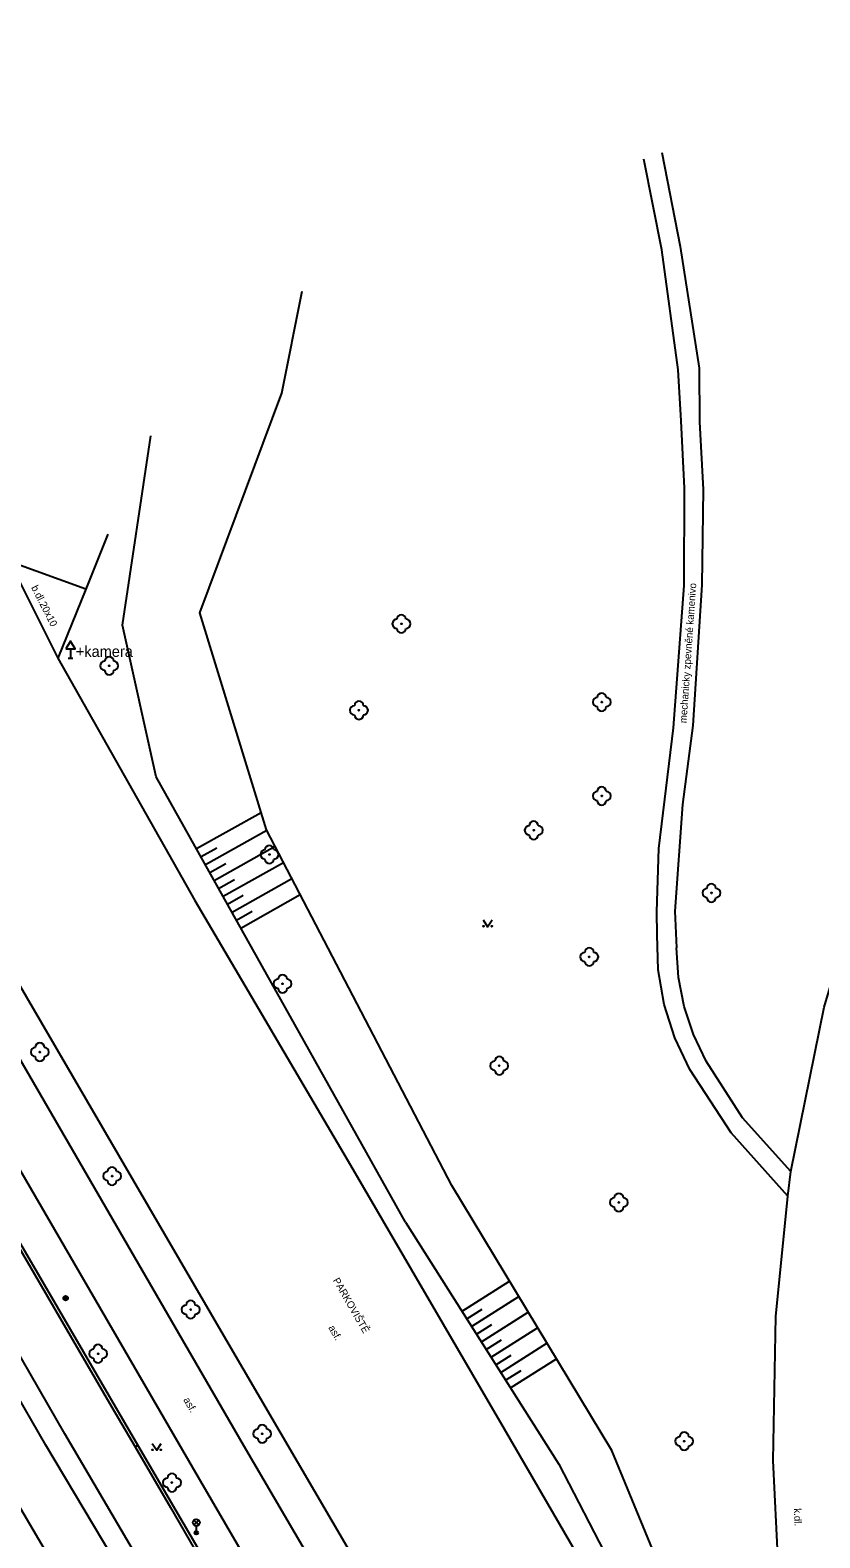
# Model space of a CAD drawing. Extents: x -599770 to -598493, y -1162076 to -1159209.
# Drawn here: x -599113 to -599069.5, y -1159391.2 to -1159308.2 of the extents above; entities that cross this region are included whole.
import ezdxf

# ---------------------------------------------------------------- set-up
doc = ezdxf.new("R2010")
doc.units = 0
doc.layers.add('Podklad', color=7, linetype='Continuous')

msp = doc.modelspace()

# ---------------------------------------------------------------- linework, layer by layer
at = {"layer": 'Podklad'}
for p, q in [((-599110.82, -1159342.291), (-599110.82, -1159342.8)), ((-599110.945, -1159342.8), (-599110.695, -1159342.8)), ((-599104.023, -1159390.53), (-599103.758, -1159390.265)), ((-599104.023, -1159390.265), (-599103.758, -1159390.53)), ((-599103.89, -1159390.585), (-599103.89, -1159390.96))]:
    msp.add_line(p, q, dxfattribs=at)
for points in [[(-599039.34, -1159506.49), (-599081.92, -1159437.24), (-599097.95, -1159410.38), (-599103.87, -1159400.3), (-599106.93, -1159394.94), (-599112.18, -1159386.13), (-599122.02, -1159369.06), (-599131.59, -1159352.73), (-599141.23, -1159336.24), (-599151.13, -1159319.11), (-599165.12, -1159295.05), (-599171.44, -1159284.11), (-599177.89, -1159272.64), (-599183.68, -1159262.09), (-599192.24, -1159246.86)], [(-599194.89, -1159248.28), (-599186.31, -1159263.55), (-599180.61, -1159273.94), (-599174.09, -1159285.5), (-599167.84, -1159296.37), (-599153.7, -1159320.73), (-599143.87, -1159337.58), (-599134.14, -1159354.17), (-599124.59, -1159370.66), (-599115.4, -1159386.56), (-599106.63, -1159401.44), (-599100.63, -1159411.8), (-599090.87, -1159427.91), (-599085.27, -1159437.13), (-599041.98, -1159507.82)], [(-599071.13, -1159371.07), (-599069.29, -1159362.01), (-599067.25, -1159355.16), (-599065.97, -1159351.28), (-599064.07, -1159344.1), (-599062.57, -1159335.3), (-599061.97, -1159327.45), (-599061.92, -1159318.08), (-599062.47, -1159309.91)], [(-599078.25, -1159314.95), (-599077.23, -1159320.13), (-599076.19, -1159326.84), (-599076.17, -1159329.79), (-599075.97, -1159333.52), (-599076.03, -1159338.77), (-599076.53, -1159346.51), (-599077.11, -1159350.86), (-599077.53, -1159356.74), (-599077.44, -1159358.75)], [(-599078.49, -1159358.03), (-599078.51, -1159356.76), (-599078.4, -1159353.28), (-599077.6, -1159346.64), (-599077.01, -1159338.8), (-599076.99, -1159333.44), (-599077.18, -1159329.73), (-599077.34, -1159326.93), (-599078.24, -1159320.32), (-599079.23, -1159315.32)], [(-599075.72, -1159404.27), (-599076.65, -1159396.99), (-599081, -1159386.43), (-599089.82, -1159371.83), (-599100.02, -1159352.26), (-599103.7, -1159340.31), (-599099.17, -1159328.21), (-599098.06, -1159322.6)], [(-599092.36, -1159373.85), (-599106.1, -1159349.33), (-599107.95, -1159340.98), (-599106.4, -1159330.56)], [(-599108.77, -1159335.97), (-599109.98, -1159339.01)], [(-599109.98, -1159339.01), (-599114.19, -1159337.47), (-599111.52, -1159342.8)], [(-599109.98, -1159339.01), (-599111.52, -1159342.8)], [(-599126.68, -1159342.44), (-599126.53, -1159342.7), (-599121.6, -1159351.17), (-599114.3, -1159363.7), (-599101.31, -1159386.12)], [(-599111.52, -1159342.8), (-599103.98, -1159356.14), (-599095.39, -1159370.72), (-599086.92, -1159385.24), (-599079.1, -1159398.71)], [(-599091.01, -1159409.83), (-599103.77, -1159387.92), (-599116.29, -1159366.36), (-599125.16, -1159351.17), (-599129.15, -1159344.33), (-599129.3, -1159344.07)], [(-599089.33, -1159416.57), (-599104.62, -1159390.42), (-599107.12, -1159386.13), (-599131.07, -1159345.03)], [(-599131.26, -1159345.13), (-599127.83, -1159350.97), (-599118.3, -1159367.34), (-599114.87, -1159373.22), (-599108.54, -1159384.04), (-599107.26, -1159386.23), (-599105.32, -1159389.57), (-599100.37, -1159398.13)], [(-599121.73, -1159346.93), (-599102.29, -1159380.29), (-599087.58, -1159405.44)], [(-599103.88, -1159353.29), (-599100.32, -1159351.3)], [(-599103.39, -1159354.17), (-599100.01, -1159352.27)], [(-599103.63, -1159353.73), (-599102.76, -1159353.24)], [(-599102.9, -1159355.04), (-599099.55, -1159353.16)], [(-599103.15, -1159354.6), (-599102.27, -1159354.11)], [(-599102.41, -1159355.91), (-599099.09, -1159354.05)], [(-599102.66, -1159355.48), (-599101.78, -1159354.99)], [(-599101.92, -1159356.78), (-599098.63, -1159354.94)], [(-599102.17, -1159356.35), (-599101.3, -1159355.86)], [(-599101.43, -1159357.66), (-599098.16, -1159355.82)], [(-599101.68, -1159357.22), (-599100.81, -1159356.73)], [(-599088.09, -1159357.215), (-599087.84, -1159357.59), (-599087.59, -1159357.215)], [(-599076.69, -1159365.45), (-599077.53, -1159363.71), (-599078.11, -1159361.87), (-599078.44, -1159359.96), (-599078.49, -1159358.03)], [(-599075.8, -1159365), (-599076.5, -1159363.53), (-599077.01, -1159361.98), (-599077.33, -1159360.38), (-599077.44, -1159358.75)], [(-599071.13, -1159371.07), (-599073.79, -1159368.11), (-599075.8, -1159365)], [(-599071.3, -1159372.43), (-599074.42, -1159368.93), (-599076.69, -1159365.45)], [(-599071.3, -1159372.43), (-599071.13, -1159371.07)], [(-599069.65, -1159411.5), (-599070.85, -1159403.9), (-599071.65, -1159396.34), (-599072.1, -1159386.98), (-599071.97, -1159379.06), (-599071.3, -1159372.43)], [(-599081.578, -1159435.231), (-599087.487, -1159425.442), (-599096.904, -1159409.759), (-599102.82, -1159399.684), (-599111.128, -1159385.518), (-599118.219, -1159373.217)], [(-599092.36, -1159373.85), (-599083.91, -1159387.19), (-599078.37, -1159397.9)], [(-599089.25, -1159378.75), (-599086.64, -1159377.1)], [(-599088.72, -1159379.6), (-599086.12, -1159377.95)], [(-599088.99, -1159379.18), (-599088.14, -1159378.64)], [(-599088.18, -1159380.44), (-599085.6, -1159378.81)], [(-599088.45, -1159380.02), (-599087.61, -1159379.49)], [(-599087.65, -1159381.29), (-599085.09, -1159379.67)], [(-599087.92, -1159380.87), (-599087.07, -1159380.33)], [(-599087.11, -1159382.13), (-599084.57, -1159380.52)], [(-599087.38, -1159381.71), (-599086.54, -1159381.18)], [(-599086.58, -1159382.98), (-599084.05, -1159381.38)], [(-599086.85, -1159382.56), (-599086, -1159382.02)], [(-599107.26, -1159386.23), (-599107.12, -1159386.13)], [(-599106.32, -1159386.045), (-599106.07, -1159386.42), (-599105.82, -1159386.045)], [(-599101.31, -1159386.12), (-599088.48, -1159408.05), (-599085.11, -1159413.84), (-599084.45, -1159414.98)]]:
    msp.add_lwpolyline(points, dxfattribs=at)
msp.add_lwpolyline([(-599111.07, -1159342.291), (-599110.57, -1159342.291), (-599110.82, -1159341.858)], close=True, dxfattribs=at)
for centre, radius in [((-599092.59, -1159340.91), 0.025), ((-599108.69, -1159343.22), 0.025), ((-599094.93, -1159345.67), 0.025), ((-599081.55, -1159345.22), 0.025), ((-599081.55, -1159350.39), 0.025), ((-599085.3, -1159352.28), 0.025), ((-599099.86, -1159353.61), 0.025), ((-599075.51, -1159355.73), 0.025), ((-599088.065, -1159357.565), 0.025), ((-599087.615, -1159357.565), 0.025), ((-599082.24, -1159359.25), 0.025), ((-599099.14, -1159360.73), 0.025), ((-599112.51, -1159364.49), 0.025), ((-599087.2, -1159365.24), 0.025), ((-599108.53, -1159371.32), 0.025), ((-599080.61, -1159372.77), 0.025), ((-599111.09, -1159378.04), 0.125), ((-599111.09, -1159378.04), 0.1), ((-599111.09, -1159378.04), 0.075), ((-599111.09, -1159378.04), 0.05), ((-599111.09, -1159378.04), 0.025), ((-599104.2, -1159378.67), 0.025), ((-599109.3, -1159381.1), 0.025), ((-599100.26, -1159385.51), 0.025), ((-599106.295, -1159386.395), 0.025), ((-599105.845, -1159386.395), 0.025), ((-599077.01, -1159385.92), 0.025), ((-599105.23, -1159388.2), 0.025), ((-599103.89, -1159390.398), 0.188), ((-599103.89, -1159390.96), 0.1), ((-599103.89, -1159390.96), 0.0723), ((-599103.89, -1159390.96), 0.0438)]:
    msp.add_circle(centre, radius, dxfattribs=at)
for centre, start, end in [((-599092.84, -1159340.91), 90, 270), ((-599092.59, -1159340.66), 0, 180), ((-599092.34, -1159340.91), 270, 90), ((-599092.59, -1159341.16), 180, 0), ((-599108.94, -1159343.22), 90, 270), ((-599108.69, -1159342.97), 0, 180), ((-599108.44, -1159343.22), 270, 90), ((-599108.69, -1159343.47), 180, 0), ((-599081.8, -1159345.22), 90, 270), ((-599081.55, -1159344.97), 0, 180), ((-599081.3, -1159345.22), 270, 90), ((-599095.18, -1159345.67), 90, 270), ((-599094.93, -1159345.42), 0, 180), ((-599094.93, -1159345.92), 180, 0), ((-599094.68, -1159345.67), 270, 90), ((-599081.55, -1159345.47), 180, 0), ((-599081.55, -1159350.14), 0, 180), ((-599081.8, -1159350.39), 90, 270), ((-599081.55, -1159350.64), 180, 0), ((-599081.3, -1159350.39), 270, 90), ((-599085.55, -1159352.28), 90, 270), ((-599085.3, -1159352.03), 0, 180), ((-599085.3, -1159352.53), 180, 0), ((-599085.05, -1159352.28), 270, 90), ((-599100.11, -1159353.61), 90, 270), ((-599099.86, -1159353.36), 0, 180), ((-599099.61, -1159353.61), 270, 90), ((-599099.86, -1159353.86), 180, 0), ((-599075.76, -1159355.73), 90, 270), ((-599075.51, -1159355.48), 0, 180), ((-599075.26, -1159355.73), 270, 90), ((-599075.51, -1159355.98), 180, 0), ((-599082.49, -1159359.25), 90, 270), ((-599082.24, -1159359), 0, 180), ((-599081.99, -1159359.25), 270, 90), ((-599082.24, -1159359.5), 180, 0), ((-599099.39, -1159360.73), 90, 270), ((-599099.14, -1159360.48), 0, 180), ((-599098.89, -1159360.73), 270, 90), ((-599099.14, -1159360.98), 180, 0), ((-599112.51, -1159364.24), 0, 180), ((-599112.76, -1159364.49), 90, 270), ((-599112.51, -1159364.74), 180, 0), ((-599112.26, -1159364.49), 270, 90), ((-599087.45, -1159365.24), 90, 270), ((-599087.2, -1159364.99), 0, 180), ((-599086.95, -1159365.24), 270, 90), ((-599087.2, -1159365.49), 180, 0), ((-599108.53, -1159371.07), 0, 180), ((-599108.78, -1159371.32), 90, 270), ((-599108.53, -1159371.57), 180, 0), ((-599108.28, -1159371.32), 270, 90), ((-599080.61, -1159372.52), 0, 180), ((-599080.86, -1159372.77), 90, 270), ((-599080.61, -1159373.02), 180, 0), ((-599080.36, -1159372.77), 270, 90), ((-599104.2, -1159378.42), 0, 180), ((-599104.45, -1159378.67), 90, 270), ((-599104.2, -1159378.92), 180, 0), ((-599103.95, -1159378.67), 270, 90), ((-599109.3, -1159380.85), 0, 180), ((-599109.55, -1159381.1), 90, 270), ((-599109.3, -1159381.35), 180, 0), ((-599109.05, -1159381.1), 270, 90), ((-599100.51, -1159385.51), 90, 270), ((-599100.26, -1159385.26), 0, 180), ((-599100.26, -1159385.76), 180, 0), ((-599100.01, -1159385.51), 270, 90), ((-599077.26, -1159385.92), 90, 270), ((-599077.01, -1159385.67), 0, 180), ((-599076.76, -1159385.92), 270, 90), ((-599077.01, -1159386.17), 180, 0), ((-599105.48, -1159388.2), 90, 270), ((-599105.23, -1159387.95), 0, 180), ((-599104.98, -1159388.2), 270, 90), ((-599105.23, -1159388.45), 180, 0)]:
    msp.add_arc(centre, 0.25, start, end, dxfattribs=at)

# ---------------------------------------------------------------- texts
for s, rotation, p in [('b.dl.20x10', 297, (-599113, -1159338.91)), ('mechanicky zpevněné kamenivo', 86, (-599076.88, -1159346.39)), ('PARKOVIŠTĚ', 300, (-599096.38, -1159377.06)), ('asf.', 300, (-599096.63, -1159379.67)), ('asf.', 300, (-599104.62, -1159383.64)), ('k.dl.', 272.75249, (-599070.97, -1159389.62))]:
    msp.add_text(s, height=0.4, rotation=rotation, dxfattribs=at).set_placement(p)
msp.add_text('+kamera', height=0.6, dxfattribs=at).set_placement((-599110.53, -1159342.73))

doc.saveas('drawing.dxf')
